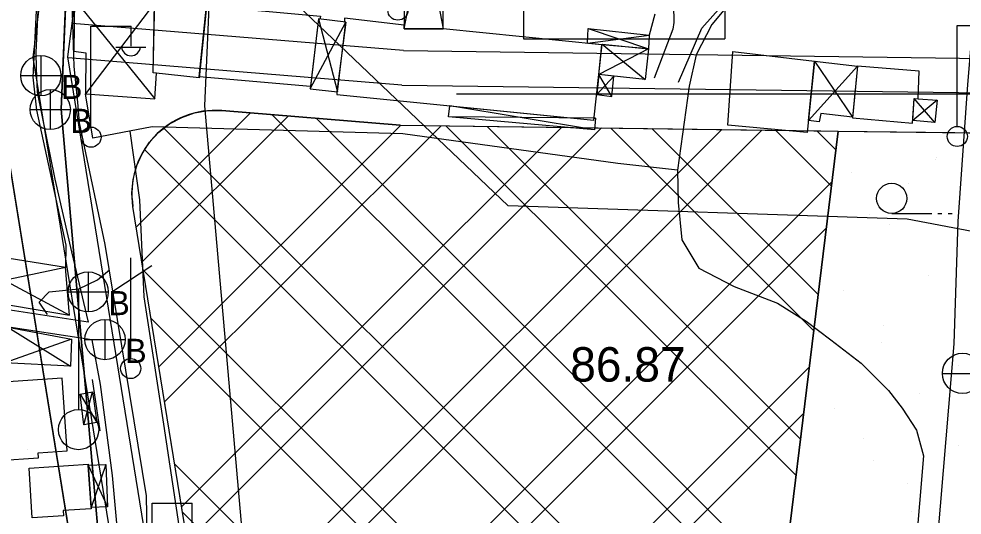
# Model space of a CAD drawing. Extents: x 417995 to 421451, y 4454518 to 4458015.
# Drawn here: x 420006.3 to 420170.4, y 4456783.5 to 4456869.9 of the extents above; entities that cross this region are included whole.
import ezdxf

# ---------------------------------------------------------------- set-up
doc = ezdxf.new("R2010")
doc.units = 0
for name, color, linetype in [('ADAKENARI', 7, 'Continuous'), ('B_Imalat', 7, 'Continuous'), ('B_Mesken', 7, 'Continuous'), ('B_Sundurma', 7, 'Continuous'), ('KALDIRIM_FAT', 7, 'Continuous'), ('PL_AYA_PARK_DINLENME', 7, 'Continuous'), ('PL_K_DEPOLAMA', 7, 'Continuous'), ('PL_KA_TARIM_ALANI', 7, 'Continuous'), ('S_Cad_Sok_Lambasi', 7, 'Continuous'), ('S_Elektrik_Diregi', 7, 'Continuous'), ('S_Rogar_Kapagi_Buski', 7, 'Continuous'), ('S_Tek_Agac', 7, 'Continuous'), ('S_Telefon_Diregi', 7, 'Continuous'), ('S_Tulumba', 7, 'Continuous'), ('SEMBOL_FAT', 7, 'Continuous'), ('Sinir_Duvar_tek_tarafa_ait', 7, 'Continuous'), ('Sinir_itirazli_Mulkiyet', 7, 'Continuous'), ('Sinir_Tel_bir_taraf', 7, 'Continuous'), ('SN_TASKIN', 7, 'Continuous'), ('SN_TR_TASKIN', 7, 'Continuous'), ('TRFAT_DEPOLAMA', 7, 'Continuous'), ('TRFAT_PARKALANI', 7, 'Continuous'), ('Y_Kot_Noktasi', 7, 'Continuous'), ('Yol_Sose', 7, 'Continuous'), ('Yol_Toprak_Duz', 7, 'Continuous'), ('Yol_Toprak_Kesik', 7, 'Continuous')]:
    doc.layers.add(name, color=color, linetype=linetype)

msp = doc.modelspace()

# ---------------------------------------------------------------- linework, layer by layer
at = {"layer": 'ADAKENARI'}
for p, q in [((420015.89, 4456775.35), (420001.7, 4456863.07)), ((420072.61, 4456851.42), (420041.59, 4456853.95)), ((420072.61, 4456851.42), (420148.82, 4456850.39)), ((420148.82, 4456850.39), (420120.4, 4456617.74)), ((420148.82, 4456850.39), (420180.5, 4456849.97)), ((420036.13, 4456775.46), (420026.14, 4456837.23))]:
    msp.add_line(p, q, dxfattribs=at)
for centre, radius, start, end in [((420347.44, 4457066.63), 231.36, 196.8901, 245.5215), ((420040.42, 4456839.54), 14.46, 85.3301, 189.1888)]:
    msp.add_arc(centre, radius, start, end, dxfattribs=at)
at = {"layer": 'B_Imalat'}
for points in [[(420029.92, 4456873.36), (420038.99, 4456872.58), (420037.67, 4456859.69), (420029.67, 4456860.51)], [(420038.95, 4456872.21), (420058.74, 4456870.41), (420058.67, 4456869.89), (420058.4, 4456869.92), (420057.01, 4456858.14), (420037.68, 4456859.81)], [(420061.62, 4456857.22), (420061.62, 4456856.73), (420106.32, 4456852.29), (420107.19, 4456860.23), (420107.73, 4456865.43), (420080.09, 4456868.22), (420073.32, 4456868.21), (420073.32, 4456868.84), (420062.95, 4456870.07), (420062.92, 4456869.39), (420063.16, 4456869.36)]]:
    msp.add_lwpolyline(points, close=True, dxfattribs=at)
at = {"layer": 'B_Mesken'}
for points in [[(420130.48, 4456864.26), (420144.68, 4456862.55), (420143.42, 4456850.14), (420129.6, 4456851.44)], [(420152.16, 4456861.68), (420151.32, 4456852.69), (420161.76, 4456851.78), (420162.05, 4456856.05), (420162.71, 4456856.01), (420162.92, 4456860.85)], [(420001.83, 4456806.53), (420002.75, 4456793), (420009.71, 4456793.48), (420009.65, 4456794.35), (420014.7, 4456794.7), (420013.84, 4456807.34)], [(420008.07, 4456791.69), (420018.37, 4456792.38), (420018.88, 4456784.62), (420013.99, 4456784.29), (420014.05, 4456783.4), (420008.64, 4456783.04)]]:
    msp.add_lwpolyline(points, close=True, dxfattribs=at)
at = {"layer": 'B_Sundurma'}
for p, q in [((420073.29, 4456904.85), (420080.09, 4456868.22)), ((420073.32, 4456868.21), (420080.22, 4456904.74)), ((420015.96, 4456873.34), (420029.94, 4456856.03)), ((420029.91, 4456872.67), (420017.91, 4456856.87)), ((420056.97, 4456857.77), (420063.16, 4456869.36)), ((420058.4, 4456869.92), (420061.73, 4456857.21)), ((420105.18, 4456865.68), (420115.94, 4456867.07)), ((420105.32, 4456868.23), (420115.79, 4456864.69)), ((420107.74, 4456865.53), (420115.24, 4456859.39)), ((420115.79, 4456864.69), (420107.19, 4456860.23)), ((420144.68, 4456862.55), (420151.33, 4456852.79)), ((420152.16, 4456861.68), (420143.63, 4456852.23)), ((420109.8, 4456859.96), (420106.81, 4456856.73)), ((420109.44, 4456856.39), (420107.19, 4456860.23)), ((420166.01, 4456855.76), (420161.79, 4456852.21)), ((420165.61, 4456851.88), (420162.05, 4456856.05)), ((420106.45, 4456850.63), (420081.27, 4456854.78)), ((420106.59, 4456852.63), (420081.02, 4456852.87)), ((419993.32, 4456829.98), (420015.12, 4456818.34)), ((420014.42, 4456826.66), (419992.83, 4456822.08)), ((420004.38, 4456816.22), (420015.3, 4456809.48)), ((420015.46, 4456814.16), (420003.87, 4456810.01)), ((420017.57, 4456799.24), (420019.1, 4456804.99)), ((420016.96, 4456804.59), (420019.87, 4456799.67)), ((420018.38, 4456792.21), (420021.7, 4456784.94)), ((420021.41, 4456792.33), (420018.87, 4456784.83))]:
    msp.add_line(p, q, dxfattribs=at)
for points in [[(420073.29, 4456904.85), (420073.32, 4456868.21), (420080.09, 4456868.22), (420080.22, 4456904.74)], [(420029.91, 4456872.67), (420015.96, 4456873.34), (420015.83, 4456864.31), (420017.96, 4456864.04), (420017.91, 4456856.87), (420029.94, 4456856.03), (420030.26, 4456860.45), (420029.67, 4456860.51)], [(420058.4, 4456869.92), (420056.97, 4456857.77), (420061.73, 4456857.21), (420063.16, 4456869.36)], [(420107.73, 4456865.43), (420105.18, 4456865.68), (420105.32, 4456868.23), (420115.94, 4456867.07), (420115.79, 4456864.69)], [(420107.74, 4456865.53), (420115.79, 4456864.69), (420115.24, 4456859.39), (420107.19, 4456860.23)], [(420144.68, 4456862.55), (420152.16, 4456861.68), (420151.33, 4456852.79), (420145.79, 4456853.45), (420145.53, 4456852.01), (420143.63, 4456852.23)], [(420109.44, 4456856.39), (420109.8, 4456859.96), (420107.19, 4456860.23), (420106.81, 4456856.73)], [(420162.71, 4456856.01), (420166.01, 4456855.76), (420165.61, 4456851.88), (420161.79, 4456852.21), (420162.05, 4456856.05)], [(420106.36, 4456852.64), (420106.59, 4456852.63), (420106.45, 4456850.63), (420081.02, 4456852.87), (420081.27, 4456854.78), (420106.32, 4456852.29)], [(420015.12, 4456818.34), (420014.42, 4456826.66), (419993.32, 4456829.98), (419992.83, 4456822.08)], [(420004.38, 4456816.22), (420015.46, 4456814.16), (420015.3, 4456809.48), (420003.87, 4456810.01)], [(420016.96, 4456804.59), (420019.1, 4456804.99), (420019.87, 4456799.67), (420017.57, 4456799.24)], [(420018.38, 4456792.21), (420021.41, 4456792.33), (420021.7, 4456784.94), (420018.87, 4456784.83)]]:
    msp.add_lwpolyline(points, close=True, dxfattribs=at)
at = {"layer": 'KALDIRIM_FAT'}
for p, q in [((420008.77, 4456863.2), (420026.69, 4457007.18)), ((420014.83, 4456863.31), (420032.68, 4457006.72)), ((420073.22, 4456864.41), (420015.56, 4456869.12)), ((420073.22, 4456864.41), (420182.44, 4456862.94)), ((420022.98, 4456775.39), (420008.77, 4456863.2)), ((420029.05, 4456775.42), (420014.83, 4456863.31)), ((420072.94, 4456858.41), (420014.86, 4456863.16)), ((420072.94, 4456858.41), (420181.55, 4456856.95))]:
    msp.add_line(p, q, dxfattribs=at)
at = {"layer": 'PL_AYA_PARK_DINLENME'}
for points in [[(419859.9, 4456012.03), (419712.12, 4456044.1), (419754.34, 4456173.09), (419839.06, 4456376.31), (419960.56, 4456527.89), (419997.49, 4456652.91), (420015.89, 4456775.35), (420001.7, 4456863.07), (420019.71, 4457007.73), (420039.67, 4457006.17), (420110.63, 4457000.62), (420122.08, 4456999.73), (420124.45, 4456999.54)], [(420046.79, 4456762.24), (420038.67, 4456854.78), (420041.73, 4456924.97), (420049.36, 4456979.51), (420163.07, 4456968.9), (420158.52, 4456994.43), (420027.91, 4457006.62), (420016.8, 4456927.25), (420013.63, 4456854.22), (420021.56, 4456763.74)]]:
    msp.add_lwpolyline(points, dxfattribs=at)
msp.add_lwpolyline([(420120.4, 4456617.74), (420148.82, 4456850.39), (420180.5, 4456849.97), (420188.86, 4456847.54), (420181.91, 4456841.31), (420181.21, 4456828.51), (420178.27, 4456774.95), (420178.07, 4456771.27), (420170.42, 4456720.5), (420168.44, 4456707.36), (420165.96, 4456685.57), (420165.21, 4456679.45), (420157.26, 4456614.34)], close=True, dxfattribs=at)
at = {"layer": 'PL_K_DEPOLAMA'}
msp.add_lwpolyline([(420072.61, 4456851.42), (420145.82, 4456850.43), (420148.82, 4456850.39), (420120.4, 4456617.74), (420117.41, 4456618.01), (420013.93, 4456627.55), (420011.79, 4456630.71), (420017.07, 4456648.57), (420036.13, 4456775.46), (420026.14, 4456837.23), (420025.96, 4456839.6), (420026.16, 4456841.97), (420026.76, 4456844.28), (420027.72, 4456846.45), (420029.03, 4456848.44), (420030.64, 4456850.19), (420032.52, 4456851.65), (420034.62, 4456852.78), (420036.87, 4456853.55), (420039.21, 4456853.95), (420041.59, 4456853.95)], close=True, dxfattribs=at)
at = {"layer": 'PL_KA_TARIM_ALANI'}
for p, q in [((420013.63, 4456854.22), (420016.8, 4456927.25)), ((420021.56, 4456763.74), (420013.63, 4456854.22))]:
    msp.add_line(p, q, dxfattribs=at)
at = {"layer": 'S_Cad_Sok_Lambasi'}
msp.add_circle((420072.23, 4456871.45), 1.75, dxfattribs=at)
at = {"layer": 'S_Elektrik_Diregi'}
for p, q in [((420018.81, 4456851.17), (420018.81, 4456868.67)), ((420018.81, 4456868.67), (420025.81, 4456868.67)), ((420025.81, 4456865.17), (420025.81, 4456868.67)), ((420169.5, 4456851.28), (420169.5, 4456868.78)), ((420169.5, 4456868.78), (420176.5, 4456868.78)), ((420023.15, 4456865.03), (420028.4, 4456865.03)), ((420029.47, 4456768.11), (420029.47, 4456785.61)), ((420029.47, 4456785.61), (420036.47, 4456785.61)), ((420036.47, 4456782.11), (420036.47, 4456785.61))]:
    msp.add_line(p, q, dxfattribs=at)
for centre in [(420018.85, 4456849.33), (420169.53, 4456849.45)]:
    msp.add_circle(centre, 1.75, dxfattribs=at)
msp.add_arc((420025.81, 4456865.18), 1.66, 184.8384, 355.1464, dxfattribs=at)
at = {"layer": 'S_Rogar_Kapagi_Buski'}
for p, q in [((420010.12, 4456863.54), (420010.12, 4456856.54)), ((420006.62, 4456860.04), (420013.62, 4456860.04)), ((420011.76, 4456857.64), (420011.76, 4456850.64)), ((420008.26, 4456854.14), (420015.26, 4456854.14)), ((420018.35, 4456825.89), (420018.35, 4456818.89)), ((420014.85, 4456822.39), (420021.85, 4456822.39)), ((420021.28, 4456817.58), (420021.28, 4456810.58)), ((420017.78, 4456814.08), (420024.78, 4456814.08)), ((420166.93, 4456808.2), (420173.93, 4456808.2))]:
    msp.add_line(p, q, dxfattribs=at)
for centre in [(420010.12, 4456860.04), (420011.76, 4456854.14), (420018.35, 4456822.39), (420021.28, 4456814.08), (420170.43, 4456808.2)]:
    msp.add_circle(centre, 3.5, dxfattribs=at)
at = {"layer": 'S_Tek_Agac'}
for p, q in [((420158.12, 4456836.04), (420165.12, 4456836.04)), ((420166.17, 4456836.04), (420166.87, 4456836.04)), ((420167.92, 4456836.04), (420168.62, 4456836.04))]:
    msp.add_line(p, q, dxfattribs=at)
msp.add_circle((420158.12, 4456838.67), 2.63, dxfattribs=at)
at = {"layer": 'S_Telefon_Diregi'}
for p, q in [((420025.79, 4456810.79), (420025.79, 4456828.29)), ((420022.67, 4456822.51), (420029.43, 4456826.96))]:
    msp.add_line(p, q, dxfattribs=at)
msp.add_circle((420025.75, 4456809.04), 1.75, dxfattribs=at)
at = {"layer": 'S_Tulumba'}
for p, q in [((420011.57, 4456822.37), (420016.72, 4456822.93)), ((420016.72, 4456801.93), (420016.72, 4456822.93)), ((420009.82, 4456820.62), (420011.57, 4456822.37)), ((420011.29, 4456818.45), (420009.82, 4456820.62))]:
    msp.add_line(p, q, dxfattribs=at)
msp.add_lwpolyline([(420016.72, 4456822.93), (420019.97, 4456824.5), (420022.07, 4456826.25)], dxfattribs=at)
msp.add_circle((420016.68, 4456798.4), 3.5, dxfattribs=at)
at = {"layer": 'SEMBOL_FAT'}
for p, q in [((420094.1, 4456901.48), (420094.1, 4456866.48)), ((420129.1, 4456901.48), (420129.1, 4456866.48)), ((420094.1, 4456866.48), (420129.1, 4456866.48))]:
    msp.add_line(p, q, dxfattribs=at)
at = {"layer": 'Sinir_Duvar_tek_tarafa_ait'}
for points in [[(420116.93, 4456870.72), (420115.94, 4456867.07)], [(420019.04, 4456807.12), (420020.39, 4456798.19)]]:
    msp.add_lwpolyline(points, dxfattribs=at)
at = {"layer": 'Sinir_itirazli_Mulkiyet'}
for points in [[(420036.09, 4456753.27), (420035.75, 4456771.26), (420031.5, 4456799.33), (420028.09, 4456821.55), (420027.35, 4456838.4), (420025.63, 4456850.38)], [(420120.85, 4456843.6), (420120.96, 4456837.97), (420121.64, 4456831.46), (420124.58, 4456826.53), (420130.7, 4456823.33), (420138.24, 4456820.43), (420143.23, 4456817.31), (420147.56, 4456814.04), (420152.79, 4456809.99), (420157.58, 4456805.19), (420159.96, 4456802.11), (420162.44, 4456798.28), (420163.65, 4456793.81), (420160.06, 4456750.93)]]:
    msp.add_lwpolyline(points, dxfattribs=at)
at = {"layer": 'Sinir_Tel_bir_taraf'}
for points in [[(420014.43, 4456946.77), (420016.9, 4456943.12), (420015.86, 4456937.42), (420015.75, 4456936.82), (420015.68, 4456936.24), (420015.34, 4456934.21), (420013.54, 4456922.4), (420009.54, 4456876.05), (420008.73, 4456859.8), (420009.35, 4456854.03), (420014.47, 4456830.55), (420014.42, 4456826.66)], [(420172.42, 4456875.16), (420174.5, 4456884.24), (420166.4, 4456890.35), (420161.44, 4456892.32), (420156.17, 4456891.34), (420145.91, 4456884.92), (420132.17, 4456875.37), (420126.83, 4456868.96), (420124.09, 4456863.68), (420122.88, 4456858.21), (420120.85, 4456843.6), (420110.51, 4456844.76), (420073.1, 4456849.92), (420029.46, 4456851.1), (420019.19, 4456849.18), (420017.91, 4456856.87)]]:
    msp.add_lwpolyline(points, dxfattribs=at)
at = {"layer": 'SN_TASKIN'}
msp.add_lwpolyline([(421279.09, 4456215.61), (421195.31, 4456240.09), (421032.23, 4456272.97), (420928.59, 4456320.69), (420834.21, 4456393.35), (420746.64, 4456480.52), (420663.92, 4456586.47), (420574.11, 4456669.5), (420422.96, 4456744.08), (420282.11, 4456812), (420160.8, 4456835.05), (420091.41, 4456837.4), (419960.89, 4456961.81), (419854.4, 4457049.62), (419750.61, 4457217.33), (419705.67, 4457319.89), (419669.27, 4457550.58), (419656.39, 4457729.95), (419636.42, 4457793.06)], dxfattribs=at)
at = {"layer": 'SN_TR_TASKIN'}
msp.add_line((420082.43, 4456856.9), (420182.43, 4456856.9), dxfattribs=at)
at = {"layer": 'TRFAT_DEPOLAMA'}
for p, q in [((420026.72, 4456833.66), (420046.6, 4456853.54)), ((420027.7, 4456827.58), (420053.13, 4456853.01)), ((420050.38, 4456853.23), (420138.41, 4456765.2)), ((420058.08, 4456852.6), (420139.18, 4456771.5)), ((420030.66, 4456809.32), (420072.75, 4456851.41)), ((420031.52, 4456850.88), (420136.1, 4456746.3)), ((420031.64, 4456803.23), (420079.73, 4456851.32)), ((420033.09, 4456755.18), (420128.57, 4456850.66)), ((420034.6, 4456784.97), (420100.66, 4456851.04)), ((420035.58, 4456778.89), (420107.64, 4456850.95)), ((420080.59, 4456851.31), (420141.49, 4456790.41)), ((420087.75, 4456851.21), (420142.26, 4456796.71)), ((420109.26, 4456850.92), (420144.57, 4456815.61)), ((420116.42, 4456850.83), (420145.34, 4456821.91)), ((420031.84, 4456746.86), (420135.55, 4456850.57)), ((420137.93, 4456850.54), (420147.65, 4456840.82)), ((420145.09, 4456850.44), (420148.42, 4456847.12)), ((420028.18, 4456847.15), (420135.33, 4456740)), ((420028.08, 4456721.89), (420147.73, 4456841.54)), ((420071.29, 4456758.03), (420146.75, 4456833.49)), ((420027.93, 4456826.19), (420096.08, 4456758.03)), ((420029.29, 4456817.75), (420089.01, 4456758.03)), ((420092.51, 4456758.03), (420143.8, 4456809.32)), ((420099, 4456757.45), (420142.82, 4456801.27)), ((420033.39, 4456792.44), (420067.8, 4456758.03)), ((420034.75, 4456784.01), (420064, 4456754.76))]:
    msp.add_line(p, q, dxfattribs=at)
at = {"layer": 'TRFAT_PARKALANI'}
for p, q in [((420165.9, 4456845.76), (420165.9, 4456845.76)), ((420165.77, 4456845.43), (420165.77, 4456845.43)), ((420151.13, 4456843.15), (420151.13, 4456843.15)), ((420161, 4456841.23), (420161, 4456841.23)), ((420154.28, 4456835.79), (420154.28, 4456835.79)), ((420157.79, 4456834.17), (420157.79, 4456834.17)), ((420164.45, 4456825.19), (420164.45, 4456825.19)), ((420149.68, 4456822.59), (420149.68, 4456822.59)), ((420156.66, 4456816.61), (420156.66, 4456816.61)), ((420145.39, 4456815.27), (420145.39, 4456815.27)), ((420009.04, 4456813.89), (420009.04, 4456813.89)), ((420156.34, 4456813.61), (420156.34, 4456813.61)), ((420169.74, 4456809.6), (420169.74, 4456809.6)), ((420163, 4456804.63), (420163, 4456804.63)), ((420148.23, 4456802.02), (420148.23, 4456802.02)), ((420153.18, 4456796.91), (420153.18, 4456796.91)), ((420007.73, 4456794.96), (420007.73, 4456794.96)), ((420169.66, 4456795.65), (420169.66, 4456795.65)), ((420007.59, 4456793.33), (420007.59, 4456793.33)), ((420167.95, 4456794.3), (420167.95, 4456794.3)), ((420154.89, 4456793.04), (420154.89, 4456793.04)), ((420160.84, 4456789.08), (420160.84, 4456789.08)), ((420014.25, 4456784.35), (420014.25, 4456784.35)), ((420161.55, 4456784.06), (420161.55, 4456784.06))]:
    msp.add_line(p, q, dxfattribs=at)
at = {"layer": 'Yol_Sose'}
for points in [[(420013.14, 4456910.91), (420013.15, 4456911), (420011.83, 4456899.04), (420010.03, 4456880.01), (420009.25, 4456864.09), (420009.33, 4456861.37), (420009.5, 4456857.15), (420012.54, 4456842.04), (420015.44, 4456829.34), (420018.37, 4456817.14)], [(420027.63, 4456755.72), (420028.71, 4456773.73), (420028.48, 4456786.89), (420021.29, 4456830.64), (420016.85, 4456851.84), (420016.53, 4456855.43), (420015.94, 4456861.63), (420015.51, 4456874.7), (420017.54, 4456894.38), (420019.23, 4456910.97)], [(420121.03, 4456858.91), (420125.08, 4456868.32), (420134.26, 4456878.66), (420145.19, 4456886.34), (420152.5, 4456891.39), (420157.39, 4456892.98), (420159.55, 4456893.12), (420162.29, 4456892.9), (420163.44, 4456892.69), (420167.39, 4456891.42), (420171.67, 4456889.76), (420173.77, 4456889.05), (420175.45, 4456887.36), (420176.08, 4456885.05), (420176.42, 4456883.24), (420174.59, 4456876.36), (420172.27, 4456869.98), (420171.87, 4456865.41), (420171.3, 4456858.51), (420169.63, 4456834.64), (420168.93, 4456813.34), (420164.67, 4456763.04)], [(420117.85, 4456872.97), (420119.52, 4456872.79), (420120.06, 4456872.02), (420120.23, 4456870.59), (420120.22, 4456869.28), (420120.04, 4456868.13), (420116.83, 4456859.62)], [(420018.98, 4456814.02), (420020.45, 4456806.26), (420022.52, 4456790.39), (420024.1, 4456773.13), (420023.56, 4456766.45), (420022.46, 4456758.18), (420022.17, 4456757.31), (420021.75, 4456756.27), (420021.47, 4456756.08), (420019.01, 4456755.92)]]:
    msp.add_lwpolyline(points, dxfattribs=at)
at = {"layer": 'Yol_Toprak_Duz'}
msp.add_lwpolyline([(420018.98, 4456814.02), (420002.98, 4456816.45), (419985.86, 4456816.95), (419982.63, 4456816.67), (419973.48, 4456815.97), (419937.73, 4456823.25), (419906.33, 4456828.72), (419872.39, 4456836.08), (419844.44, 4456840.96), (419799.39, 4456849.02), (419770.62, 4456854.02), (419740.75, 4456859.13), (419728.03, 4456861.16)], dxfattribs=at)
at = {"layer": 'Yol_Toprak_Kesik'}
msp.add_lwpolyline([(420018.37, 4456817.14), (420003.25, 4456819.43), (419985.77, 4456819.95), (419982.38, 4456819.65), (419973.66, 4456818.99), (419938.28, 4456826.19), (419906.91, 4456831.66), (419872.97, 4456839.02), (419844.96, 4456843.9), (419799.91, 4456851.97), (419771.13, 4456856.96), (419741.24, 4456862.09), (419728.06, 4456864.18)], dxfattribs=at)

# ---------------------------------------------------------------- texts
at = {"layer": 'S_Rogar_Kapagi_Buski'}
for p in [(420013.62, 4456855.98), (420015.26, 4456850.08), (420021.85, 4456818.33), (420024.78, 4456810.02)]:
    msp.add_text('B', height=4.2, dxfattribs=at).set_placement(p)
at = {"layer": 'Y_Kot_Noktasi'}
msp.add_text('86.87', height=6, dxfattribs=at).set_placement((420102.2, 4456806.76))

doc.saveas('drawing.dxf')
